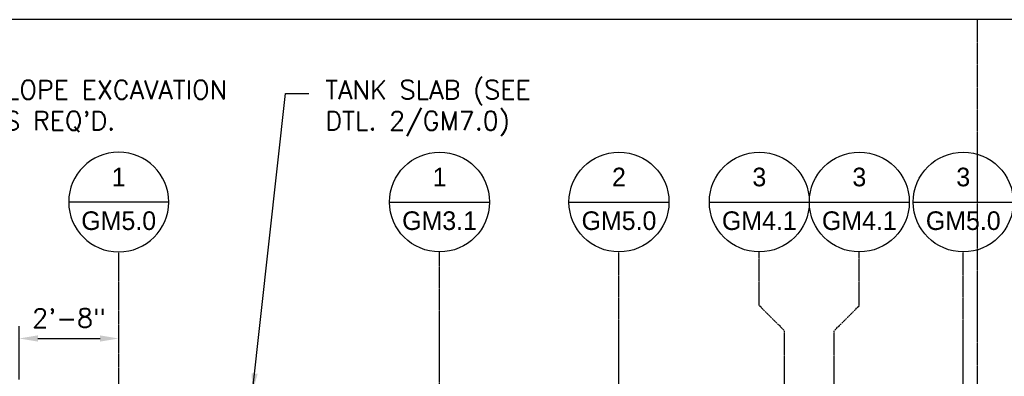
# Model space of a CAD drawing. Extents: x -169 to 6736, y -208 to 3022.
# Tile 522 of 656: x 5827 to 6144, y 425 to 540. Entities that reach past the tile are written whole.
import ezdxf
from ezdxf.enums import TextEntityAlignment as Align

# ---------------------------------------------------------------- set-up
doc = ezdxf.new("R2010")
doc.units = 0
doc.header["$MEASUREMENT"] = 0
doc.header["$PDSIZE"] = 1
doc.linetypes.add('CENTER1', pattern=[0.6625, 0.5, -0.075, 0.0125, -0.075])
doc.layers.get('0').update_dxf_attribs({"color": 255, "linetype": 'CONTINUOUS'})
doc.layers.get('DEFPOINTS').update_dxf_attribs({"linetype": 'CONTINUOUS'})
for name, color, linetype in [('CENTERLINE', 3, 'CENTER1'), ('DIM', 3, 'CONTINUOUS'), ('FREEZE-LINES', 8, 'CONTINUOUS'), ('FREEZE-OUTLINE-TITLES', 60, 'CONTINUOUS'), ('TAG', 3, 'CONTINUOUS'), ('TEXT', 3, 'CONTINUOUS')]:
    doc.layers.add(name, color=color, linetype=linetype)
doc.styles.add('SIMPFRAC', font='simpfrac')
doc.styles.add('SIMPLEX', font='simplex')
doc.dimstyles.new('DIM64', dxfattribs={"dimscale": 64, "dimtxt": 0.09375, "dimasz": 0.09375, "dimexe": 0.0625, "dimexo": 0.0625, "dimgap": 0.046875, "dimtad": 1, "dimdec": 4, "dimzin": 3, "dimdsep": 46, "dimlunit": 4, "dimtxsty": 'SIMPLEX', "dimcen": 0, "dimclrd": 256, "dimclre": 256, "dimclrt": 256, "dimadec": 0, "dimazin": 0, "dimtfac": 1, "dimtdec": 4, "dimtmove": 0, "dimatfit": 3, "dimfxl": 1, "dimfrac": 2, "dimtolj": 1, "dimtzin": 0, "dimarcsym": 0})

# ---------------------------------------------------------------- blocks, each defined once
blk = doc.blocks.new('*D49')
at = {"layer": 'DEFPOINTS', "color": 0, "transparency": 16777216}
for p in [(5859.15, 437.25), (5859.15, 437.25), (5827.15, 420.01)]:
    blk.add_point(p, dxfattribs=at)
at = {"layer": 'DIM', "lineweight": -2, "transparency": 16777216}
for p, q in [((5827.15, 424.01), (5827.15, 441.25)), ((5833.15, 437.25), (5853.15, 437.25))]:
    blk.add_line(p, q, dxfattribs=at)
at = {"layer": 'DIM', "transparency": 16777216}
for points in [[(5833.15, 438.25), (5833.15, 436.25), (5827.15, 437.25)], [(5853.15, 438.25), (5853.15, 436.25), (5859.15, 437.25)]]:
    blk.add_solid(points, dxfattribs=at)
at = {"layer": 'DIM', "transparency": 16777216, "insert": (5843.15, 443.83), "char_height": 6, "attachment_point": 5, "style": 'SIMPLEX'}
blk.add_mtext('\\A1;2\'-8"', dxfattribs=at)
blk = doc.blocks.new('KEY-DETAIL')
blk.add_line((-0.1911, 0), (0.1911, 0))
blk.add_circle((0, 0), 0.1911)
at = {"style": 'SIMPFRAC'}
for tag, p in [('DETAIL', (0, 0.1314)), ('SHEET', (0, -0.0358))]:
    blk.add_attdef(tag, text='', height=0.0781, dxfattribs=at).set_placement(p, align=Align.TOP_CENTER)

msp = doc.modelspace()

# ---------------------------------------------------------------- linework, layer by layer
at = {"layer": 'CENTERLINE'}
for p, q in [((5962.41136, 421.50736), (5962.41136, 465.14738)), ((6020.14798, 421.00736), (6020.14798, 465.14738)), ((6130.94114, 421.00736), (6130.94114, 465.14738))]:
    msp.add_line(p, q, dxfattribs=at)
at = {"layer": 'CENTERLINE', "linetype": 'CENTER1', "ltscale": 0.5}
msp.add_lwpolyline([(5859.15422, 421.00736), (5859.15422, 465.14738)], dxfattribs=at)
at = {"layer": 'CENTERLINE', "flags": 128}
for points in [[(6073.40422, 422.41923), (6073.40422, 439.73881), (6065.31523, 447.8278), (6065.31523, 465.14738)], [(6089.40422, 422.41923), (6089.40422, 439.73881), (6097.49321, 447.8278), (6097.49321, 465.14738)]]:
    msp.add_lwpolyline(points, dxfattribs=at)
at = {"layer": 'FREEZE-LINES', "color": 8, "linetype": 'CENTER1'}
msp.add_line((6135.53241, 0), (6135.53241, 540), dxfattribs=at)
at = {"layer": 'FREEZE-OUTLINE-TITLES', "linetype": 'Continuous'}
msp.add_lwpolyline([(6657.53241, 540.00736), (5613.53241, 540.00736), (5613.53241, 0), (6657.53241, 0)], close=True, dxfattribs=at)

# ---------------------------------------------------------------- block references
at = {"layer": 'TAG'}
ref = msp.add_blockref('KEY-DETAIL', (5859.15422, 481.23637), dxfattribs=dict(at, xscale=-84.17985725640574, yscale=84.17985725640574, zscale=84.17985725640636))
ref.add_attrib('SHEET', 'GM5.0', dxfattribs={"height": 6, "style": 'SIMPFRAC'}).set_placement((5859.15422, 478.21969), align=Align.TOP_CENTER)
ref.add_attrib('DETAIL', '1', dxfattribs={"layer": '0', "height": 6, "style": 'SIMPFRAC'}).set_placement((5859.15422, 492.29755), align=Align.TOP_CENTER)
ref = msp.add_blockref('KEY-DETAIL', (5962.41136, 481.23637), dxfattribs=dict(at, xscale=84.17985725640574, yscale=84.17985725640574, zscale=84.17985725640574))
ref.add_attrib('SHEET', 'GM3.1', dxfattribs={"height": 6, "style": 'SIMPFRAC'}).set_placement((5962.41136, 478.21969), align=Align.TOP_CENTER)
ref.add_attrib('DETAIL', '1', dxfattribs={"layer": '0', "height": 6, "style": 'SIMPFRAC'}).set_placement((5962.41136, 492.29755), align=Align.TOP_CENTER)
ref = msp.add_blockref('KEY-DETAIL', (6020.14798, 481.23637), dxfattribs=dict(at, xscale=84.17985725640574, yscale=84.17985725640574, zscale=84.17985725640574))
ref.add_attrib('SHEET', 'GM5.0', dxfattribs={"height": 6, "style": 'SIMPFRAC'}).set_placement((6020.14798, 478.21969), align=Align.TOP_CENTER)
ref.add_attrib('DETAIL', '2', dxfattribs={"layer": '0', "height": 6, "style": 'SIMPFRAC'}).set_placement((6020.14798, 492.29755), align=Align.TOP_CENTER)
ref = msp.add_blockref('KEY-DETAIL', (6065.31523, 481.23637), dxfattribs=dict(at, xscale=84.17985725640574, yscale=84.17985725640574, zscale=84.17985725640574))
ref.add_attrib('SHEET', 'GM4.1', dxfattribs={"height": 6, "style": 'SIMPFRAC'}).set_placement((6065.31523, 478.21969), align=Align.TOP_CENTER)
ref.add_attrib('DETAIL', '3', dxfattribs={"layer": '0', "height": 6, "style": 'SIMPFRAC'}).set_placement((6065.31523, 492.29755), align=Align.TOP_CENTER)
ref = msp.add_blockref('KEY-DETAIL', (6097.49321, 481.23637), dxfattribs=dict(at, xscale=84.17985725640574, yscale=84.17985725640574, zscale=84.17985725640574))
ref.add_attrib('SHEET', 'GM4.1', dxfattribs={"height": 6, "style": 'SIMPFRAC'}).set_placement((6097.49321, 478.21969), align=Align.TOP_CENTER)
ref.add_attrib('DETAIL', '3', dxfattribs={"layer": '0', "height": 6, "style": 'SIMPFRAC'}).set_placement((6097.49321, 492.29755), align=Align.TOP_CENTER)
ref = msp.add_blockref('KEY-DETAIL', (6130.94114, 481.23637), dxfattribs=dict(at, xscale=84.17985725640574, yscale=84.17985725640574, zscale=84.17985725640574))
ref.add_attrib('SHEET', 'GM5.0', dxfattribs={"height": 6, "style": 'SIMPFRAC'}).set_placement((6130.94114, 478.21969), align=Align.TOP_CENTER)
ref.add_attrib('DETAIL', '3', dxfattribs={"layer": '0', "height": 6, "style": 'SIMPFRAC'}).set_placement((6130.94114, 492.29755), align=Align.TOP_CENTER)

# ---------------------------------------------------------------- texts
at = {"layer": 'TEXT', "char_height": 6, "attachment_point": 1, "style": 'SIMPLEX'}
for s, insert, width in [("SLOPE EXCAVATION AS REQ'D.", (5817.67142, 520.42655), 90.2159827), ('TANK SLAB (SEE DTL. 2/GM7.0)', (5925.62587, 520.42655), 89.508234)]:
    msp.add_mtext(s, dxfattribs=dict(at, insert=insert, width=width))

# ---------------------------------------------------------------- dimensions: what is measured, and where the dimension line sits
at = {"layer": 'DIM'}
dim = msp.add_linear_dim(base=(5859.15422, 437.25425), p1=(5827.15422, 420.00736), p2=(5859.15422, 437.25425), dimstyle='DIM64', override={"dimse2": 1}, dxfattribs=at)
dim.commit()
dim.dimension.update_dxf_attribs({"geometry": '*D49', "text_midpoint": (5843.15422, 443.82568)})

# ---------------------------------------------------------------- leaders
at = {"layer": 'TEXT'}
msp.add_leader([(5902.23562, 420.00736), (5912.8129, 516.23146), (5920.31337, 516.23146)], dimstyle='DIM64', dxfattribs=at)

doc.saveas('drawing.dxf')
